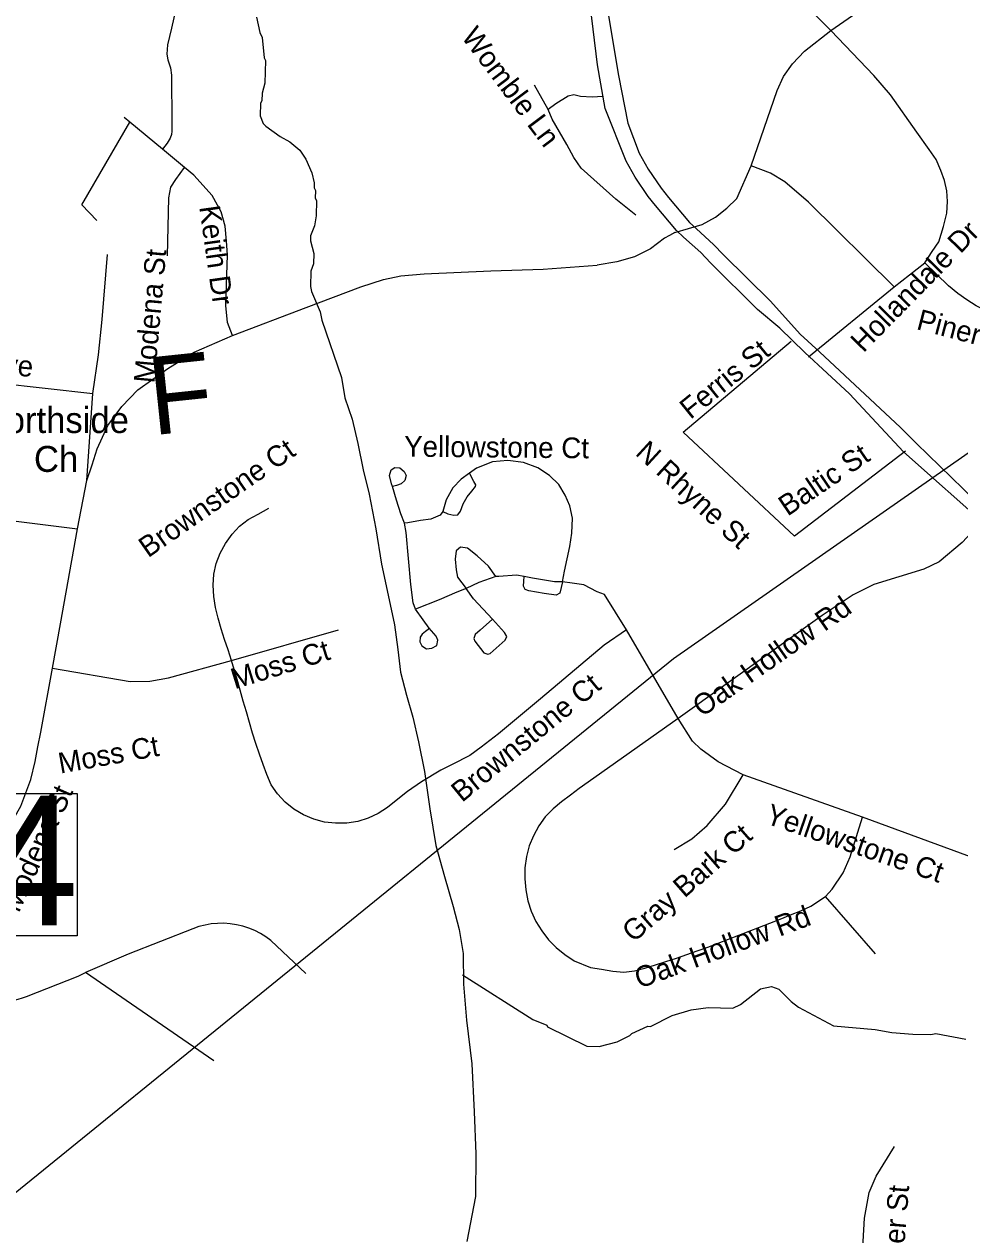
# Model space of a CAD drawing. Extents: x 1268485 to 1426702, y 514839 to 616766.
# Drawn here: x 1354008 to 1356969, y 564846 to 568678 of the extents above; entities that cross this region are included whole.
import ezdxf

# ---------------------------------------------------------------- set-up
doc = ezdxf.new("R2010")
doc.units = 0
for name, color, linetype in [('Old_Level_10', 7, 'Continuous'), ('Old_Level_22', 7, 'Continuous'), ('Old_Level_29', 7, 'Continuous'), ('Old_Level_3', 7, 'Continuous'), ('Old_Level_31', 7, 'Continuous'), ('Old_Level_35', 7, 'Continuous'), ('Old_Level_56', 7, 'Continuous'), ('Old_Level_59', 7, 'Continuous'), ('Old_Level_62', 7, 'Continuous')]:
    doc.layers.add(name, color=color, linetype=linetype)

msp = doc.modelspace()

# ---------------------------------------------------------------- linework, layer by layer
at = {"layer": 'Old_Level_22'}
msp.add_line((1354147.152, 567363.461), (1354147.152, 567363.461), dxfattribs=at)
at = {"layer": 'Old_Level_29'}
msp.add_lwpolyline([(1357064.732, 567081.16), (1356791.66, 567324.594), (1356620.66, 567507.529), (1356478.864, 567639.29), (1356399.863, 567716.319), (1356329.305, 567775.118), (1356180.597, 567922.383), (1356149.239, 567955.03), (1356094.405, 568004.357), (1356072.807, 568024.802), (1356006.376, 568104.378), (1355983.138, 568132.859), (1355942.344, 568193.71), (1355913.553, 568244.514), (1355846.86, 568410.803), (1355822.552, 568549.457), (1355739.5, 569236.643)], dxfattribs=at)
at = {"layer": 'Old_Level_3'}
for p, q in [((1356135.557, 568029.906), (1356189.691, 567980.694)), ((1356189.691, 567980.694), (1356221.679, 567947.885)), ((1356463.64, 567696.902), (1356525.156, 567641.127))]:
    msp.add_line(p, q, dxfattribs=at)
for points in [[(1355801.732, 569872.914), (1355790.249, 569558.774), (1355855.866, 568710.679), (1355889.494, 568515.469)], [(1355889.494, 568515.469), (1355918.202, 568365.371), (1355954.291, 568270.227), (1355982.998, 568219.374), (1356024.008, 568158.679), (1356046.974, 568129.972)], [(1356046.974, 568129.972), (1356113.411, 568050.411), (1356135.557, 568029.906)], [(1356221.679, 567947.885), (1356370.136, 567801.068), (1356463.64, 567696.902)], [(1356525.156, 567641.127), (1356781.881, 567401.627), (1356832.734, 567350.774)], [(1356832.734, 567350.774), (1357054.19, 567135.059), (1357422.464, 566791.392), (1357485.62, 566735.617)]]:
    msp.add_lwpolyline(points, dxfattribs=at)
at = {"layer": 'Old_Level_31'}
msp.add_lwpolyline([(1353019.438, 566242.99), (1354175.982, 566242.99), (1354175.982, 565791.989), (1353019.438, 565791.989), (1353019.438, 566242.99)], dxfattribs=at)
at = {"layer": 'Old_Level_35'}
for p, q in [((1355666.375, 568408.066), (1355623.52, 568485.423)), ((1356761.866, 567846.788), (1356858.958, 567923.016)), ((1356489.967, 567624.922), (1356761.866, 567846.788)), ((1354667.157, 567692.64), (1354900.916, 567781.376)), ((1356094.114, 567386.394), (1356435.833, 567674.954)), ((1353900.364, 567544.746), (1354225.269, 567509.375)), ((1354206.61, 567233.272), (1354225.269, 567509.375)), ((1356446.291, 567057.235), (1356094.114, 567386.394)), ((1356797.238, 567326.981), (1356446.291, 567057.235)), ((1354176.467, 567080.149), (1354206.61, 567233.272)), ((1353849.409, 567121.826), (1354176.467, 567080.149)), ((1355913.976, 566760.37), (1355844.258, 566873.047)), ((1354663.773, 566663.791), (1355002.519, 566760.37)), ((1356077.505, 566480.116), (1355913.976, 566760.37)), ((1356661.903, 566167.617), (1356283.787, 566301.976)), ((1357173.406, 565980.147), (1356661.903, 566167.617)), ((1356702.401, 565735.11), (1356544.101, 565916.633)), ((1354608.614, 565396.826), (1354202.201, 565676.055))]:
    msp.add_line(p, q, dxfattribs=at)
for points in [[(1356560.915, 568658.23), (1356497.246, 568722.873), (1356474.383, 568751.016), (1356461.875, 568779.108), (1356455.621, 568816.633), (1356455.621, 568895.732), (1356457.774, 569086.379)], [(1356560.915, 568658.23), (1356819.076, 568837.445), (1356854.652, 568856.208), (1356893.51, 568869.998), (1356948.361, 568882.147), (1356994.088, 568886.35), (1357038.994, 568886.35), (1357259.733, 568856.208)], [(1354491.632, 568744.249), (1354473.895, 568665.509), (1354461.079, 568613.068), (1354459.541, 568583.643), (1354462.72, 568565.444), (1354470.717, 568539.762), (1354474.51, 568517.257), (1354475.535, 568364.698), (1354475.023, 568340.041), (1354473.895, 568328.865), (1354469.589, 568317.075), (1354460.464, 568301.542), (1354445.29, 568282.934)], [(1356308.701, 568230.133), (1356391.03, 568468.711), (1356411.842, 568512.438), (1356440.037, 568553.038), (1356477.459, 568592.613), (1356560.915, 568658.23)], [(1356833.737, 568336.401), (1356750.383, 568454.101), (1356697.275, 568515.565), (1356560.915, 568658.23)], [(1355839.85, 568449.436), (1355806.118, 568446.821), (1355768.491, 568449.436), (1355747.781, 568454.613), (1355729.531, 568450.769), (1355690.469, 568426.06), (1355666.375, 568408.066)], [(1354545.048, 568200.041), (1354515.828, 568224.237), (1354445.29, 568282.934), (1354342.354, 568368.491), (1354324.617, 568383.307)], [(1355943.708, 568074.088), (1355880.142, 568124.736), (1355771.157, 568222.136), (1355747.781, 568255.918), (1355725.635, 568297.493), (1355678.884, 568377.975), (1355666.375, 568408.066)], [(1354237.47, 568056.454), (1354189.898, 568106.179), (1354342.354, 568368.491)], [(1356858.958, 567923.016), (1356881.617, 567958.234), (1356902.532, 567989.504), (1356918.116, 568037.435), (1356928.471, 568080.137), (1356930.624, 568116.637), (1356928.471, 568150.983), (1356921.294, 568183.227), (1356909.709, 568214.497), (1356894.125, 568249.92), (1356872.287, 568281.191), (1356833.737, 568336.401)], [(1356067.252, 568018.262), (1356154.297, 568044.253), (1356195.717, 568067.629), (1356232.114, 568096.182), (1356263.282, 568126.069), (1356308.701, 568230.133)], [(1356761.866, 567846.788), (1356490.787, 568114.637), (1356415.123, 568179.433), (1356370.524, 568207.065), (1356308.701, 568230.133)], [(1354461.079, 567944.546), (1354465.898, 568128.119), (1354472.357, 568162.363), (1354487.839, 568187.02), (1354515.828, 568224.237)], [(1354648.087, 567991.247), (1354644.088, 568038.512), (1354631.273, 568084.084), (1354602.463, 568135.399), (1354545.048, 568200.041)], [(1356067.252, 568018.262), (1356050.951, 568009.65), (1356034.752, 568000.987), (1356012.401, 567983.814), (1355990.05, 567966.641), (1355940.017, 567941.625), (1355883.731, 567925.989), (1355821.702, 567915.173)], [(1354667.157, 567692.64), (1354651.47, 567734.317), (1354646.241, 567787.425), (1354651.47, 567947.879), (1354648.087, 567991.247)], [(1354225.269, 567509.375), (1354243.109, 567631.176), (1354254.592, 567743.698), (1354271.714, 567949.417)], [(1357249.378, 567712.427), (1357177.507, 567726.012), (1357105.636, 567747.85), (1357052.63, 567770.56), (1357021.462, 567786.708), (1356991.73, 567805.368), (1356963.535, 567825.924), (1356933.7, 567849.915), (1356858.958, 567923.016)], [(1354900.916, 567781.376), (1355073.365, 567846.788), (1355109.249, 567858.271), (1355145.236, 567869.754), (1355200.395, 567881.185), (1355274.418, 567887.439), (1355484.699, 567897.897)], [(1355484.699, 567897.897), (1355650.381, 567903.075), (1355736.093, 567909.124), (1355821.702, 567915.173)], [(1354206.61, 567233.272), (1354222.911, 567283.458), (1354239.11, 567333.645), (1354272.226, 567408.232), (1354317.133, 567467.647), (1354368.088, 567520.755), (1354462.925, 567588.525), (1354546.278, 567639.48), (1354667.157, 567692.64)], [(1355211.672, 567098.809), (1355199.882, 567128.234), (1355186.041, 567171.039), (1355173.533, 567214.561), (1355170.97, 567223.583), (1355163.998, 567249.266), (1355169.329, 567267.413), (1355180.607, 567274.949), (1355197.216, 567273.873), (1355211.16, 567262.645), (1355217.004, 567249.727), (1355213.21, 567233.682), (1355201.01, 567223.583), (1355186.451, 567217.637), (1355173.533, 567214.561)], [(1355711.282, 566912.673), (1355717.741, 566946.25), (1355734.863, 567024.427), (1355741.219, 567067.231), (1355743.373, 567114.29), (1355734.863, 567153.917), (1355719.894, 567187.699), (1355700.619, 567220.867), (1355670.579, 567249.727), (1355633.26, 567273.873), (1355588.763, 567290.994), (1355538.525, 567296.889), (1355490.338, 567293.147), (1355439.485, 567272.745), (1355417.032, 567256.443)], [(1355417.032, 567256.443), (1355391.401, 567237.988), (1355365.154, 567210.204), (1355343.726, 567172.679), (1355332.653, 567135.103)], [(1355332.653, 567135.103), (1355348.647, 567127.773), (1355368.332, 567123.415), (1355380.123, 567124.492), (1355388.735, 567136.795), (1355397.245, 567159.864), (1355410.163, 567181.804), (1355424.517, 567199.439), (1355436.204, 567214.458), (1355437.332, 567219.79), (1355431.488, 567230.504), (1355417.032, 567256.443)], [(1354663.773, 566663.791), (1354653.418, 566697.369), (1354642.243, 566730.792), (1354631.375, 566764.318), (1354621.533, 566797.947), (1354613.536, 566831.729), (1354608.204, 566866.177), (1354606.154, 566901.856), (1354608.102, 566937.485), (1354615.176, 566971.369), (1354627.787, 567003.562), (1354645.114, 567034.679), (1354666.131, 567063.745), (1354689.405, 567089.582), (1354716.984, 567110.138), (1354748.255, 567127.055), (1354782.601, 567145.817)], [(1355332.653, 567135.103), (1355324.451, 567123.415), (1355295.129, 567111.112), (1355262.013, 567106.858), (1355221.72, 567099.886), (1355211.672, 567098.809)], [(1354097.214, 566639.492), (1354122.538, 566779.645), (1354176.467, 567080.149)], [(1355246.839, 566825.834), (1355238.842, 566846.185), (1355231.973, 566904.009), (1355216.491, 567068.871), (1355211.672, 567098.809)], [(1357036.841, 567101.987), (1356976.453, 567037.447), (1356904.582, 566975.983), (1356855.575, 566953.069), (1356697.275, 566904.112), (1356631.658, 566871.816), (1356533.746, 566806.2), (1356077.505, 566480.116)], [(1355500.488, 566930.205), (1355477.522, 566962.296), (1355441.638, 566995.002), (1355411.086, 567019.608), (1355388.735, 567022.274), (1355374.791, 567010.483), (1355371.613, 566984.236), (1355375.407, 566950.556), (1355379.61, 566928.052), (1355406.472, 566891.809)], [(1355500.488, 566930.205), (1355447.482, 566910.418), (1355406.472, 566891.809)], [(1355589.994, 566929.385), (1355566.208, 566933.434), (1355510.638, 566930.205), (1355500.488, 566930.205)], [(1355711.282, 566912.673), (1355703.285, 566876.687), (1355691.494, 566870.227), (1355653.97, 566875.61), (1355605.372, 566884.735), (1355593.582, 566888.99), (1355588.251, 566898.627), (1355589.276, 566915.236), (1355589.994, 566929.385)], [(1355711.282, 566912.673), (1355686.163, 566913.083), (1355616.65, 566924.874), (1355589.994, 566929.385)], [(1355406.472, 566891.809), (1355377.457, 566880.428), (1355321.888, 566855.822), (1355246.839, 566825.834)], [(1355490.031, 566794.461), (1355450.763, 566760.012), (1355435.794, 566746.068), (1355431.488, 566733.765), (1355434.154, 566724.691), (1355462.964, 566687.731), (1355475.369, 566683.989), (1355483.366, 566686.142), (1355530.528, 566727.87), (1355535.757, 566739.712), (1355528.375, 566752.835), (1355490.031, 566794.461), (1355430.36, 566859), (1355406.472, 566891.809)], [(1355844.258, 566873.047), (1355822.01, 566880.993), (1355779.769, 566902.933), (1355742.347, 566908.828), (1355711.282, 566912.673)], [(1355290.72, 566765.292), (1355278.007, 566755.757), (1355267.242, 566747.196), (1355261.398, 566737.507), (1355260.27, 566723.051), (1355266.729, 566710.748), (1355281.8, 566700.547), (1355298.204, 566702.751), (1355313.788, 566711.312), (1355317.479, 566727.87), (1355311.635, 566740.737), (1355290.207, 566765.856), (1355270.522, 566792.666), (1355246.839, 566825.834)], [(1355913.976, 566760.37), (1355844.156, 566712.44), (1355642.077, 566542.605), (1355509.716, 566431.211), (1355454.659, 566389.483), (1355418.16, 566363.492), (1355362.898, 566334.324), (1355326.502, 566316.638), (1355264.986, 566280.138), (1355221.207, 566248.868), (1355201.522, 566233.233)], [(1354097.214, 566639.492), (1354343.277, 566596.893), (1354405.613, 566598.892), (1354464.668, 566609.196), (1354663.773, 566663.791)], [(1355201.522, 566233.233), (1355157.846, 566198.682), (1355128.011, 566179.868), (1355097.151, 566164.336), (1355064.343, 566153.776), (1355029.279, 566148.649), (1354993.395, 566148.392), (1354958.843, 566152.443), (1354924.702, 566161.413), (1354891.586, 566175.254), (1354861.649, 566193.196), (1354834.479, 566215.137), (1354809.668, 566241.179), (1354789.88, 566270.604), (1354776.142, 566302.387), (1354763.839, 566334.734), (1354752.253, 566367.542), (1354741.385, 566400.709), (1354731.03, 566434.184), (1354720.88, 566467.813), (1354711.14, 566501.646), (1354701.503, 566535.48), (1354691.865, 566569.364), (1354682.125, 566603.198), (1354663.773, 566663.791)], [(1353929.379, 566085.852), (1353997.046, 566202.578), (1354012.733, 566245.024), (1354028.522, 566287.418), (1354042.158, 566343.705), (1354051.488, 566390.559), (1354060.92, 566437.413), (1354097.214, 566639.492)], [(1356077.505, 566480.116), (1355792.79, 566278.857), (1355764.493, 566258.25), (1355736.606, 566237.334), (1355709.129, 566216.009), (1355681.959, 566194.273), (1355657.353, 566169.257), (1355636.745, 566140.242), (1355619.726, 566109.228), (1355606.5, 566077.189), (1355597.478, 566042.791), (1355592.762, 566007.676), (1355592.249, 565973.022), (1355595.325, 565937.753), (1355602.297, 565902.945), (1355612.754, 565869.727), (1355627.518, 565838.046), (1355646.075, 565807.801), (1355667.503, 565779.811), (1355691.699, 565754.949), (1355719.381, 565733.059), (1355748.601, 565713.324), (1355799.967, 565691.896)], [(1356283.787, 566301.976), (1356204.842, 566343.294), (1356149.376, 566383.229), (1356123.334, 566408.245), (1356077.505, 566480.116)], [(1356064.792, 566065.501), (1356121.489, 566099.642), (1356169.676, 566141.318), (1356227.295, 566208.627), (1356283.787, 566301.976)], [(1356544.101, 565916.633), (1356565.016, 565939.496), (1356600.388, 565991.63), (1356622.226, 566042.637), (1356661.903, 566167.617)], [(1355799.967, 565691.896), (1355835.236, 565687.025), (1355870.607, 565680.669), (1355905.671, 565677.234), (1355939.607, 565680.925), (1355972.826, 565690.204), (1356006.147, 565700.046), (1356039.365, 565710.453), (1356072.481, 565721.321), (1356105.494, 565732.649), (1356138.508, 565744.337), (1356171.521, 565756.385), (1356204.535, 565768.688), (1356237.343, 565781.196), (1356270.151, 565793.96), (1356302.96, 565806.776), (1356335.768, 565819.643), (1356368.474, 565832.561), (1356401.077, 565845.428), (1356433.783, 565858.244), (1356466.386, 565870.854), (1356497.759, 565886.336), (1356544.101, 565916.633)], [(1354899.583, 565672.416), (1354788.958, 565777.607), (1354772.758, 565789.5), (1354755.637, 565800.061), (1354737.592, 565809.185), (1354719.035, 565816.823), (1354699.862, 565822.924), (1354680.28, 565827.486), (1354660.39, 565830.459), (1354640.295, 565831.792), (1354620.2, 565831.587), (1354600.207, 565829.691), (1354580.42, 565826.205), (1354561.042, 565821.181), (1354541.972, 565814.568), (1354337.125, 565734.239), (1354202.201, 565676.055)], [(1353763.595, 565533.493), (1353988.742, 565591.83), (1354002.173, 565595.829), (1354015.399, 565600.545), (1354179.235, 565664.726), (1354202.201, 565676.055)], [(1356653.496, 564578.053), (1356655.649, 564694.727), (1356668.157, 564898.857), (1356682.716, 564979.135), (1356704.657, 565031.166), (1356762.891, 565124.927)]]:
    msp.add_lwpolyline(points, dxfattribs=at)
at = {"layer": 'Old_Level_56'}
msp.add_line((1353192.99, 564341.141), (1355660.422, 566343.331), dxfattribs=at)
msp.add_lwpolyline([(1355660.422, 566343.331), (1356063.649, 566670.383), (1359077.491, 568775.347), (1359289.145, 568760.223)], dxfattribs=at)
at = {"layer": 'Old_Level_59'}
for points in [[(1354742.718, 568700.42), (1354753.586, 568652.13), (1354761.173, 568635.982), (1354767.632, 568571.801), (1354771.426, 568563.701), (1354769.683, 568491.779), (1354760.968, 568459.996), (1354760.353, 568436.005), (1354756.149, 568428.111), (1354755.227, 568388.126), (1354764.659, 568363.878), (1354772.451, 568355.676), (1354817.665, 568322.56), (1354849.243, 568305.797), (1354880.616, 568278.986), (1354899.891, 568250.536), (1354918.858, 568208.038), (1354926.137, 568175.897), (1354925.727, 568159.903), (1354929.521, 568151.803), (1354928.906, 568127.812), (1354932.802, 568119.712), (1354931.571, 568071.73), (1354926.855, 568039.895), (1354914.039, 568008.164), (1354913.732, 567992.221), (1354924.702, 567951.928), (1354923.984, 567919.94), (1354915.372, 567896.154), (1354914.244, 567848.172), (1354917.833, 567832.127), (1354944.285, 567767.433), (1354949.821, 567741.084)], [(1354949.821, 567741.084), (1355012.669, 567559.253), (1355023.127, 567495.124), (1355045.683, 567427.867), (1355064.137, 567350.665), (1355080.542, 567267.516), (1355100.022, 567190.314), (1355121.244, 567081.072), (1355139.392, 566968.806), (1355159.794, 566870.586), (1355179.992, 566776.364), (1355190.552, 566698.189), (1355199.062, 566627.036), (1355217.516, 566553.883), (1355238.022, 566484.678), (1355256.374, 566406.502), (1355274.828, 566312.229), (1355291.95, 566194.068), (1355311.123, 566077.804), (1355338.395, 565979.481), (1355365.769, 565885.26), (1355385.249, 565812.056), (1355397.655, 565735.879), (1355398.065, 565638.787), (1355408.112, 565525.598), (1355425.234, 565387.342), (1355432.206, 565235.193), (1355437.332, 565102.063), (1355436.307, 564966.934), (1355409.24, 564823.961)]]:
    msp.add_lwpolyline(points, dxfattribs=at)
at = {"layer": 'Old_Level_62'}
msp.add_lwpolyline([(1355395.436, 565668.398), (1355618.393, 565526.777), (1355661.967, 565509.707), (1355663.812, 565503.658), (1355788.381, 565442.552), (1355828.367, 565441.578), (1355884.653, 565456.137), (1355925.151, 565477.154), (1355931.303, 565482.998), (1355981.848, 565505.759), (1355989.845, 565505.554), (1356058.743, 565539.85), (1356119.13, 565558.304), (1356172.649, 565565.634), (1356251.287, 565563.02), (1356275.483, 565574.401), (1356338.741, 565624.844), (1356372.882, 565632.02), (1356396.668, 565623.408), (1356435.731, 565584.448), (1356459.312, 565565.84), (1356569.937, 565507.092), (1356701.581, 565495.814), (1356754.689, 565485.818), (1356821.229, 565480.845), (1356877.208, 565479.462), (1356893.305, 565483.05), (1356988.859, 565464.646)], dxfattribs=at)

# ---------------------------------------------------------------- texts
at = {"layer": 'Old_Level_10'}
for s, height, rotation, p in [('Womble Ln', 65.6167, 306.927797, (1355389.169, 568637.929)), ('Keith Dr', 65.6167, 277.970336, (1354561.88, 568099.981)), ('Hollandale Dr', 65.61666, 45.617561, (1356664.148, 567635.678)), ('Modena St', 65.6167, 84.858022, (1354419.994, 567540.088)), ('Pineridge Dr', 65.61665, 345.354747, (1356829.169, 567713.322)), ('Atchley Ave', 65.61666, 354.743047, (1353572.255, 567603.451)), ('Ferris St', 65.6167, 38.937878, (1356116.667, 567425.201)), ('Brownstone Ct', 65.61666, 34.852033, (1354400.004, 566987.247)), ('Yellowstone Ct', 65.61666, 359.466217, (1355210.191, 567309.165)), ('N Rhyne St', 65.6167, 317.473228, (1355939.257, 567316.883)), ('Baltic St', 65.6167, 34.185758, (1356424.273, 567118.851)), ('Oak Hollow Rd', 65.61666, 34.933525, (1356153.094, 566482.978)), ('Moss Ct', 65.6167, 17.353933, (1354674.349, 566572.294)), ('Brownstone Ct', 65.61666, 39.262458, (1355393.566, 566212.626)), ('Moss Ct', 65.6167, 10.215775, (1354122.094, 566305.468)), ('N Modena St', 65.61666, 65.919336, (1353955.117, 565782.201)), ('Yellowstone Ct', 65.61665, 341.033175, (1356350.28, 566149.68)), ('Gray Bark Ct', 65.61666, 41.158239, (1355936.323, 565768.574)), ('Oak Hollow Rd', 65.61666, 20.388547, (1355955.157, 565624.322)), ('Grover St', 65.6167, 85.403669, (1356779.198, 564625.941))]:
    msp.add_text(s, height=height, rotation=rotation, dxfattribs=at).set_placement(p)
at = {"layer": 'Old_Level_22'}
for s, height, rotation, p in [('F', 246.062, 6.011492, (1354414.546, 567376.655)), ('Northside', 82.0208, 0.000017, (1353870.086, 567383.967)), ('Ch', 82.0208, 0.000019, (1354038.834, 567260.935))]:
    msp.add_text(s, height=height, rotation=rotation, dxfattribs=at).set_placement(p)
at = {"layer": 'Old_Level_31'}
msp.add_text('L414', height=410.1042, dxfattribs=at).set_placement((1352959.376, 565825.387))

doc.saveas('drawing.dxf')
